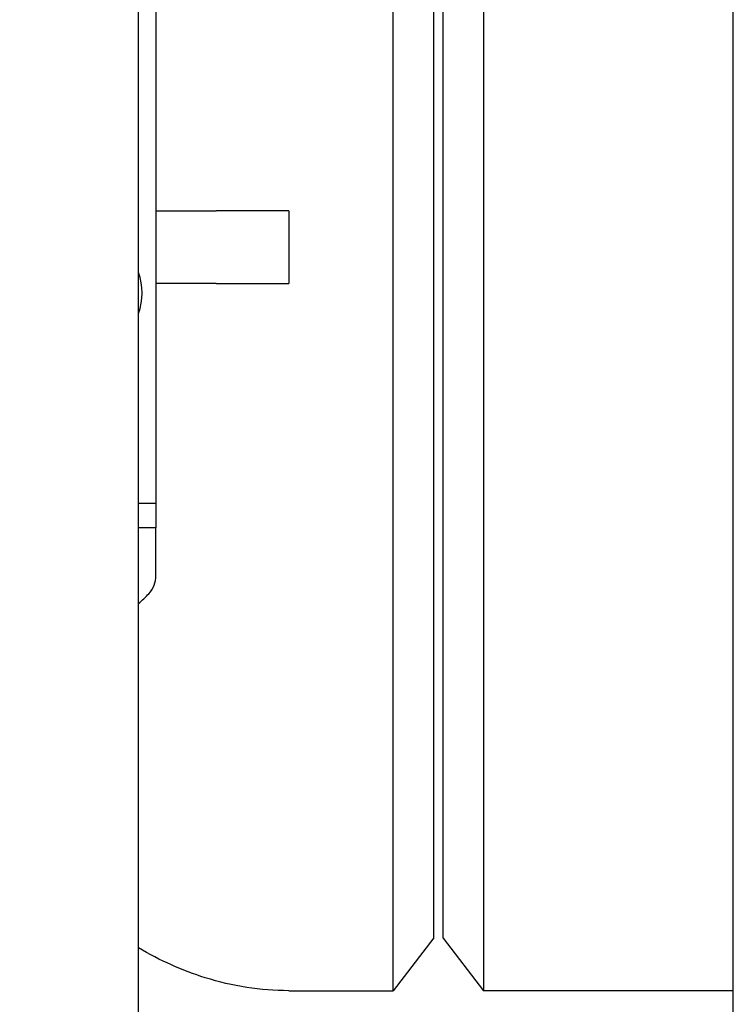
# Model space of a CAD drawing. Header units: inches. Extents: x 5 to 1128, y -85 to 748.
# Tile 356 of 656: x 446 to 456, y 661 to 675. Entities that reach past the tile are written whole.
import ezdxf

# ---------------------------------------------------------------- set-up
doc = ezdxf.new("R2010")
doc.units = ezdxf.units.IN
doc.header["$LTSCALE"] = 32
doc.header["$MEASUREMENT"] = 0
doc.layers.add('Dimension (ANSI)', color=7, linetype='Continuous', lineweight=25)
doc.layers.add('Visible (ANSI)', color=7, linetype='Continuous', lineweight=30)
doc.styles.add('Note Text (ANSI)', font='tahoma.ttf')
doc.dimstyles.new('SB Fraction-16 (ANSI)', dxfattribs={"dimscale": 32, "dimtxt": 0.125, "dimasz": 0.098425, "dimexe": 0.125, "dimexo": 0.0625, "dimgap": 0.031496, "dimtad": 0, "dimtih": 1, "dimtoh": 1, "dimdec": 4, "dimrnd": 1e-08, "dimzin": 0, "dimdsep": 46, "dimlunit": 5, "dimtxsty": 'Note Text (ANSI)', "dimcen": 0.09, "dimdle": 0.393701, "dimclrd": 256, "dimclre": 256, "dimclrt": 256, "dimadec": 0, "dimazin": 3, "dimtfac": 0.96, "dimtofl": 0, "dimtmove": 0, "dimatfit": 3, "dimfxl": 1, "dimfrac": 2, "dimtolj": 1, "dimtzin": 12, "dimlwd": -1, "dimlwe": -1, "dimarcsym": 0})

# ---------------------------------------------------------------- blocks, each defined once
blk = doc.blocks.new('*D19')
at = {"layer": 'Defpoints', "color": 0, "transparency": 16777216}
for p in [(455.781, 700.44), (292.001, 552.44), (455.781, 552.44)]:
    blk.add_point(p, dxfattribs=at)
at = {"layer": 'Dimension (ANSI)', "transparency": 16777216}
for p, q in [((453.781, 700.44), (288.001, 700.44)), ((292.001, 697.29), (292.001, 636.039)), ((292.001, 555.589), (292.001, 629.841)), ((453.781, 552.44), (288.001, 552.44))]:
    blk.add_line(p, q, dxfattribs=at)
for points in [[(291.476, 697.29), (292.526, 697.29), (292.001, 700.44)], [(291.476, 555.589), (292.526, 555.589), (292.001, 552.44)]]:
    blk.add_solid(points, dxfattribs=at)
at = {"layer": 'Dimension (ANSI)', "transparency": 16777216, "insert": (287.899, 635.031), "char_height": 4, "attachment_point": 1, "style": 'Note Text (ANSI)'}
blk.add_mtext('\\A1;148', dxfattribs=at)

msp = doc.modelspace()

# ---------------------------------------------------------------- linework, layer by layer
at = {"layer": 'Visible (ANSI)'}
for p, q in [((455.78063, 552.43978), (455.78063, 700.43978)), ((447.58542, 615.43154), (447.58542, 688.83772)), ((447.82292, 688.82504), (447.82292, 668.22186)), ((451.09548, 661.50228), (451.09548, 687.00228)), ((452.33694, 687.00228), (452.33694, 661.50228)), ((451.65563, 662.23228), (451.65563, 686.27228)), ((451.78063, 662.22728), (451.78063, 686.27728)), ((447.82292, 672.25228), (448.65563, 672.25228)), ((449.65563, 672.25228), (448.65563, 672.25228)), ((449.65563, 672.25228), (449.65563, 671.25228)), ((448.65563, 671.25228), (447.82292, 671.25228)), ((448.65563, 671.25228), (449.65563, 671.25228)), ((447.58542, 668.22186), (447.82292, 668.22186)), ((447.58542, 668.22186), (447.82292, 668.22186)), ((447.82292, 668.22186), (447.82542, 667.88355)), ((447.82542, 667.88355), (447.58542, 667.88355)), ((447.82542, 667.88355), (447.58542, 667.88355)), ((447.82542, 667.22781), (447.82542, 667.88355)), ((451.65563, 662.23228), (451.09548, 661.50228)), ((451.78063, 662.22728), (452.33694, 661.50228)), ((449.65563, 661.50228), (451.09548, 661.50228)), ((455.78063, 661.50228), (452.33694, 661.50228))]:
    msp.add_line(p, q, dxfattribs=at)
for centre, radius, start, end in [((446.82292, 671.11904), 0.8125, 339.794776, 20.205224), ((447.45042, 667.22781), 0.375, 317.518967, 0), ((446.63542, 667.97412), 1.48008, 309.930338, 317.518967)]:
    msp.add_arc(centre, radius, start, end, dxfattribs=at)
msp.add_open_spline([(449.65563, 661.50228), (449.26778, 661.50228), (448.88025, 661.56311), (448.18872, 661.77941), (447.8812, 661.91795), (447.58542, 662.09165)], degree=3, knots=[6.283185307, 6.283185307, 6.283185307, 6.283185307, 6.438327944, 6.438327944, 6.568788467, 6.568788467, 6.568788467, 6.568788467], dxfattribs=at)

# ---------------------------------------------------------------- dimensions: what is measured, and where the dimension line sits
at = {"layer": 'Dimension (ANSI)'}
dim = msp.add_linear_dim(base=(292.00111, 552.43978), p1=(455.78063, 700.43978), p2=(455.78063, 552.43978), angle=90, dimstyle='SB Fraction-16 (ANSI)', override={"dimgap": 0.031496, "dimdec": 4, "dimtol": 0, "dimlim": 0, "dimtp": 0, "dimtm": 0, "dimtdec": 2, "dimatfit": 1}, dxfattribs=at)
dim.commit()
dim.dimension.update_dxf_attribs({"geometry": '*D19', "text_midpoint": (292.00111, 632.93978), "dimtype": 160})

doc.saveas('drawing.dxf')
